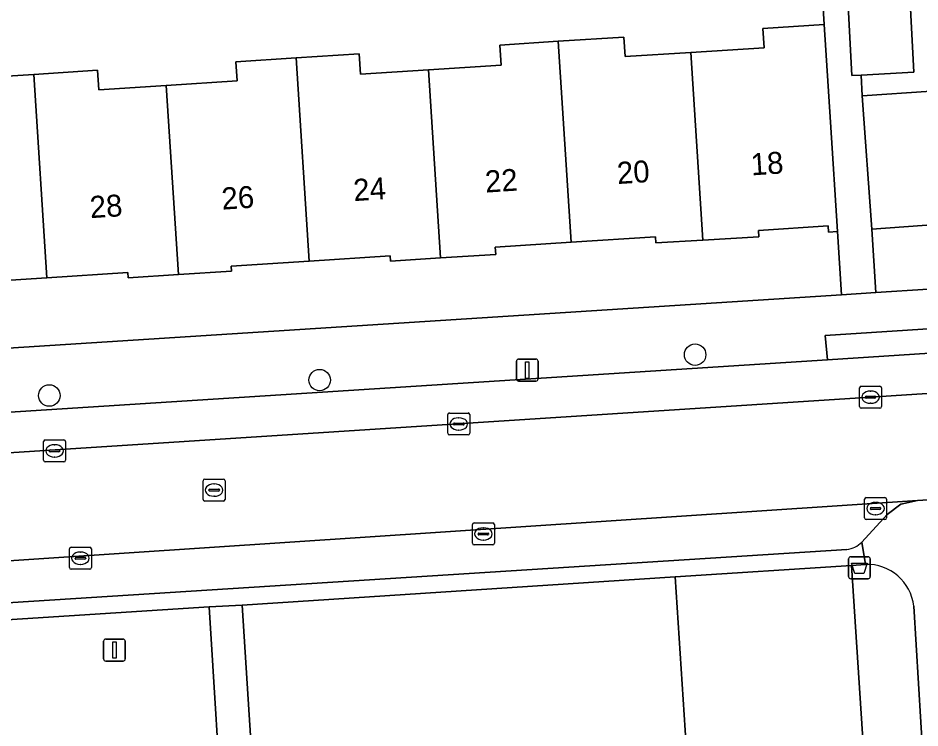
# Model space of a CAD drawing. Extents: x 159680 to 160786, y 387323 to 388340.
# Drawn here: x 160615.74 to 160656.83, y 387772 to 387804.34 of the extents above; entities that cross this region are included whole.
import ezdxf

# ---------------------------------------------------------------- set-up
doc = ezdxf.new("R2010")
doc.units = 0
for name, color, linetype in [('IMGEO_Afvalbak', 7, 'Continuous'), ('IMGEO_Boom', 7, 'Continuous'), ('IMGEO_Erf', 7, 'Continuous'), ('IMGEO_Groenvoorziening', 7, 'Continuous'), ('IMGEO_Kolk', 7, 'Continuous'), ('IMGEO_Lichtmast', 7, 'Continuous'), ('IMGEO_Pand', 7, 'Continuous'), ('IMGEO_Pand_nummerreeks', 7, 'Continuous'), ('IMGEO_Parkeervlak_open', 7, 'Continuous'), ('IMGEO_Rijbaan_lokaal_open', 7, 'Continuous'), ('IMGEO_Rioolput', 7, 'Continuous'), ('IMGEO_Voetpad_open', 7, 'Continuous')]:
    doc.layers.add(name, color=color, linetype=linetype)

msp = doc.modelspace()

# ---------------------------------------------------------------- linework, layer by layer
at = {"layer": 'IMGEO_Afvalbak'}
for p, q in [((160653.579, 387778.9), (160653.579, 387779.7)), ((160653.579, 387779.7), (160653.579, 387778.9)), ((160653.679, 387779.8), (160654.469, 387779.8)), ((160654.469, 387779.8), (160653.679, 387779.8)), ((160654.569, 387779.7), (160654.569, 387778.9)), ((160654.569, 387778.9), (160654.569, 387779.7)), ((160654.469, 387778.8), (160653.679, 387778.8)), ((160653.679, 387778.8), (160654.469, 387778.8))]:
    msp.add_line(p, q, dxfattribs=at)
msp.add_lwpolyline([(160653.722, 387779.514), (160654.426, 387779.514), (160654.277, 387779.044), (160653.871, 387779.044), (160653.722, 387779.514)], dxfattribs=at)
for centre, start, end in [((160653.679, 387779.7), 90, 180), ((160653.679, 387779.7), 90, 180), ((160654.469, 387779.7), 0, 90), ((160654.469, 387779.7), 360, 90), ((160653.679, 387778.9), 180, 270), ((160653.679, 387778.9), 180, 270), ((160654.469, 387778.9), 270, 0), ((160654.469, 387778.9), 270, 0)]:
    msp.add_arc(centre, 0.1, start, end, dxfattribs=at)
at = {"layer": 'IMGEO_Boom'}
for centre in [(160646.59, 387789.006), (160629.48, 387787.849), (160617.162, 387787.146)]:
    msp.add_circle(centre, 0.489, dxfattribs=at)
at = {"layer": 'IMGEO_Erf'}
for points in [[(160651.889, 387836.751), (160651.977, 387835.435), (160654.84, 387835.627), (160655.147, 387831.048), (160655.548, 387825.065), (160655.949, 387819.082), (160656.291, 387813.97), (160653.335, 387813.772), (160653.465, 387811.334), (160656.046, 387811.472), (160656.28, 387807.103), (160656.56, 387801.872), (160654.155, 387801.744), (160654.206, 387800.792), (160657.341, 387801.017), (160657.777, 387794.945), (160654.642, 387794.719), (160654.826, 387791.832), (160678.67, 387793.355)], [(160613.748, 387801.603), (160616.453, 387801.776), (160619.359, 387801.962), (160619.416, 387801.072), (160622.486, 387801.268), (160625.717, 387801.475), (160625.661, 387802.347), (160628.405, 387802.523), (160631.287, 387802.707), (160631.345, 387801.789), (160634.441, 387801.987), (160637.751, 387802.199), (160637.693, 387803.112), (160640.357, 387803.283), (160643.348, 387803.474), (160643.405, 387802.585), (160646.391, 387802.776), (160649.739, 387802.99), (160649.682, 387803.87), (160652.466, 387804.048), (160652.016, 387811.395)], [(160593.198, 387787.895), (160653.254, 387791.732), (160653.07, 387794.612), (160652.663, 387794.586), (160652.645, 387794.872), (160649.475, 387794.669), (160649.494, 387794.38), (160646.943, 387794.229), (160644.804, 387794.103), (160644.787, 387794.376), (160640.948, 387794.131), (160637.481, 387793.909), (160637.503, 387793.576), (160634.995, 387793.415), (160632.709, 387793.269), (160632.694, 387793.508), (160629.003, 387793.272), (160625.449, 387793.044), (160625.464, 387792.814), (160623.043, 387792.659), (160620.761, 387792.513), (160620.746, 387792.745), (160617.051, 387792.508), (160613.502, 387792.281)]]:
    msp.add_lwpolyline(points, dxfattribs=at)
at = {"layer": 'IMGEO_Groenvoorziening'}
for points in [[(160654.346, 387779.45), (160653.708, 387779.408), (160654.394, 387768.933), (160646.359, 387768.412), (160626.618, 387767.133), (160626.885, 387762.915), (160655.334, 387764.74)], [(160657.189, 387766.985), (160656.551, 387777.544)]]:
    msp.add_lwpolyline(points, dxfattribs=at)
for points in [[(160646.359, 387768.412), (160654.394, 387768.933), (160653.708, 387779.408), (160645.673, 387778.882)], [(160646.359, 387768.412), (160645.673, 387778.882), (160625.954, 387777.59), (160626.618, 387767.133)], [(160624.442, 387777.513), (160594.662, 387775.604), (160595.377, 387765.164), (160625.103, 387767.012)]]:
    msp.add_lwpolyline(points, close=True, dxfattribs=at)
msp.add_arc((160654.428, 387777.316), 2.135, 6.1185, 92.2012, dxfattribs=at)
at = {"layer": 'IMGEO_Kolk'}
for p, q in [((160654.085, 387786.644), (160654.085, 387787.496)), ((160654.16, 387787.57), (160655.012, 387787.57)), ((160655.086, 387787.496), (160655.086, 387786.644)), ((160654.344, 387787.064), (160654.344, 387787.076)), ((160654.387, 387787.113), (160654.785, 387787.113)), ((160654.573, 387787.35), (160654.598, 387787.35)), ((160654.828, 387787.076), (160654.828, 387787.064)), ((160654.782, 387787.027), (160654.384, 387787.027)), ((160654.596, 387786.79), (160654.571, 387786.79)), ((160635.317, 387785.423), (160635.317, 387786.275)), ((160635.392, 387786.349), (160636.244, 387786.349)), ((160636.318, 387786.275), (160636.318, 387785.423)), ((160655.012, 387786.57), (160654.16, 387786.57)), ((160635.576, 387785.843), (160635.576, 387785.855)), ((160635.619, 387785.892), (160636.017, 387785.892)), ((160635.805, 387786.129), (160635.83, 387786.129)), ((160636.06, 387785.855), (160636.06, 387785.843)), ((160636.014, 387785.806), (160635.616, 387785.806)), ((160635.828, 387785.569), (160635.803, 387785.569)), ((160616.904, 387784.196), (160616.904, 387785.048)), ((160616.979, 387785.122), (160617.831, 387785.122)), ((160617.905, 387785.048), (160617.905, 387784.196)), ((160636.244, 387785.349), (160635.392, 387785.349)), ((160617.163, 387784.616), (160617.163, 387784.628)), ((160617.601, 387784.579), (160617.203, 387784.579)), ((160617.206, 387784.665), (160617.604, 387784.665)), ((160617.392, 387784.902), (160617.417, 387784.902)), ((160617.647, 387784.628), (160617.647, 387784.616)), ((160617.415, 387784.342), (160617.39, 387784.342)), ((160617.831, 387784.122), (160616.979, 387784.122)), ((160654.31, 387781.571), (160654.31, 387782.423)), ((160654.385, 387782.497), (160655.237, 387782.497)), ((160654.798, 387782.277), (160654.823, 387782.277)), ((160655.311, 387782.423), (160655.311, 387781.571)), ((160654.569, 387781.991), (160654.569, 387782.003)), ((160655.007, 387781.954), (160654.609, 387781.954)), ((160654.612, 387782.04), (160655.01, 387782.04)), ((160654.821, 387781.717), (160654.796, 387781.717)), ((160655.053, 387782.003), (160655.053, 387781.991)), ((160636.515, 387781.339), (160637.367, 387781.339)), ((160655.237, 387781.497), (160654.385, 387781.497)), ((160636.44, 387780.413), (160636.44, 387781.265)), ((160636.742, 387780.882), (160637.14, 387780.882)), ((160636.928, 387781.119), (160636.953, 387781.119)), ((160637.441, 387781.265), (160637.441, 387780.413)), ((160636.699, 387780.833), (160636.699, 387780.845)), ((160637.137, 387780.796), (160636.739, 387780.796)), ((160636.951, 387780.559), (160636.926, 387780.559)), ((160637.183, 387780.845), (160637.183, 387780.833)), ((160618.078, 387779.307), (160618.078, 387780.159)), ((160618.153, 387780.233), (160619.005, 387780.233)), ((160619.079, 387780.159), (160619.079, 387779.307)), ((160637.367, 387780.339), (160636.515, 387780.339)), ((160618.337, 387779.727), (160618.337, 387779.739)), ((160618.775, 387779.69), (160618.377, 387779.69)), ((160618.38, 387779.776), (160618.778, 387779.776)), ((160618.566, 387780.013), (160618.591, 387780.013)), ((160618.821, 387779.739), (160618.821, 387779.727)), ((160618.589, 387779.453), (160618.564, 387779.453)), ((160619.005, 387779.233), (160618.153, 387779.233))]:
    msp.add_line(p, q, dxfattribs=at)
for points in [[(160654.085, 387786.644), (160654.085, 387787.496)], [(160654.16, 387787.57), (160655.012, 387787.57)], [(160655.086, 387787.496), (160655.086, 387786.644)], [(160635.317, 387785.423), (160635.317, 387786.275)], [(160635.392, 387786.349), (160636.244, 387786.349)], [(160636.318, 387786.275), (160636.318, 387785.423)], [(160655.012, 387786.57), (160654.16, 387786.57)], [(160616.904, 387784.196), (160616.904, 387785.048)], [(160616.979, 387785.122), (160617.831, 387785.122)], [(160617.905, 387785.048), (160617.905, 387784.196)], [(160636.244, 387785.349), (160635.392, 387785.349)], [(160617.831, 387784.122), (160616.979, 387784.122)], [(160654.31, 387781.571), (160654.31, 387782.423)], [(160654.385, 387782.497), (160655.237, 387782.497)], [(160655.311, 387782.423), (160655.311, 387781.571)], [(160636.515, 387781.339), (160637.367, 387781.339)], [(160655.237, 387781.497), (160654.385, 387781.497)], [(160636.44, 387780.413), (160636.44, 387781.265)], [(160637.441, 387781.265), (160637.441, 387780.413)], [(160618.078, 387779.307), (160618.078, 387780.159)], [(160618.153, 387780.233), (160619.005, 387780.233)], [(160619.079, 387780.159), (160619.079, 387779.307)], [(160637.367, 387780.339), (160636.515, 387780.339)], [(160619.005, 387779.233), (160618.153, 387779.233)]]:
    msp.add_lwpolyline(points, dxfattribs=at)
for centre, radius, start, end in [((160654.162, 387787.494), 0.0765, 91.552, 178.448), ((160654.162, 387787.494), 0.0765, 91.552, 178.448), ((160655.01, 387787.494), 0.0765, 1.552, 88.448), ((160655.01, 387787.494), 0.0765, 1.552, 88.448), ((160654.384, 387787.073), 0.0403, 85.8775, 175.7526), ((160654.381, 387787.063), 0.0366, 178.938, 274.7102), ((160654.785, 387787.07), 0.043, 264.8664, 352.4533), ((160654.789, 387787.075), 0.0386, 1.7309, 96.639), ((160654.162, 387786.646), 0.0765, 181.552, 268.448), ((160654.162, 387786.646), 0.0765, 181.552, 268.448), ((160655.01, 387786.646), 0.0765, 271.552, 358.448), ((160655.01, 387786.646), 0.0765, 271.552, 358.448), ((160635.394, 387786.273), 0.0765, 91.552, 178.448), ((160635.394, 387786.273), 0.0765, 91.552, 178.448), ((160636.242, 387786.273), 0.0765, 1.552, 88.448), ((160636.242, 387786.273), 0.0765, 1.552, 88.448), ((160635.616, 387785.852), 0.0403, 85.8775, 175.7526), ((160635.613, 387785.842), 0.0366, 178.938, 274.7102), ((160636.017, 387785.849), 0.043, 264.8664, 352.4533), ((160636.021, 387785.854), 0.0386, 1.7309, 96.639), ((160635.394, 387785.425), 0.0765, 181.552, 268.448), ((160635.394, 387785.425), 0.0765, 181.552, 268.448), ((160636.242, 387785.425), 0.0765, 271.552, 358.448), ((160636.242, 387785.425), 0.0765, 271.552, 358.448), ((160616.981, 387785.046), 0.0765, 91.552, 178.448), ((160616.981, 387785.046), 0.0765, 91.552, 178.448), ((160617.829, 387785.046), 0.0765, 1.552, 88.448), ((160617.829, 387785.046), 0.0765, 1.552, 88.448), ((160617.203, 387784.625), 0.0403, 85.8775, 175.7526), ((160617.2, 387784.615), 0.0366, 178.938, 274.7102), ((160617.604, 387784.622), 0.043, 264.8664, 352.4533), ((160617.608, 387784.627), 0.0386, 1.7309, 96.639), ((160616.981, 387784.198), 0.0765, 181.552, 268.448), ((160616.981, 387784.198), 0.0765, 181.552, 268.448), ((160617.829, 387784.198), 0.0765, 271.552, 358.448), ((160617.829, 387784.198), 0.0765, 271.552, 358.448), ((160654.387, 387782.421), 0.0765, 91.552, 178.448), ((160654.387, 387782.421), 0.0765, 91.552, 178.448), ((160655.235, 387782.421), 0.0765, 1.552, 88.448), ((160655.235, 387782.421), 0.0765, 1.552, 88.448), ((160654.609, 387782), 0.0403, 85.8775, 175.7526), ((160654.606, 387781.99), 0.0366, 178.938, 274.7102), ((160655.01, 387781.997), 0.043, 264.8664, 352.4533), ((160655.014, 387782.002), 0.0386, 1.7309, 96.639), ((160636.517, 387781.263), 0.0765, 91.552, 178.448), ((160636.517, 387781.263), 0.0765, 91.552, 178.448), ((160637.365, 387781.263), 0.0765, 1.552, 88.448), ((160637.365, 387781.263), 0.0765, 1.552, 88.448), ((160654.387, 387781.573), 0.0765, 181.552, 268.448), ((160654.387, 387781.573), 0.0765, 181.552, 268.448), ((160655.235, 387781.573), 0.0765, 271.552, 358.448), ((160655.235, 387781.573), 0.0765, 271.552, 358.448), ((160636.739, 387780.842), 0.0403, 85.8775, 175.7526), ((160637.144, 387780.844), 0.0386, 1.7309, 96.639), ((160636.736, 387780.832), 0.0366, 178.938, 274.7102), ((160637.14, 387780.839), 0.043, 264.8664, 352.4533), ((160618.155, 387780.157), 0.0765, 91.552, 178.448), ((160618.155, 387780.157), 0.0765, 91.552, 178.448), ((160619.003, 387780.157), 0.0765, 1.552, 88.448), ((160619.003, 387780.157), 0.0765, 1.552, 88.448), ((160636.517, 387780.415), 0.0765, 181.552, 268.448), ((160636.517, 387780.415), 0.0765, 181.552, 268.448), ((160637.365, 387780.415), 0.0765, 271.552, 358.448), ((160637.365, 387780.415), 0.0765, 271.552, 358.448), ((160618.377, 387779.736), 0.0403, 85.8775, 175.7526), ((160618.374, 387779.726), 0.0366, 178.938, 274.7102), ((160618.778, 387779.733), 0.043, 264.8664, 352.4533), ((160618.782, 387779.738), 0.0386, 1.7309, 96.639), ((160618.155, 387779.309), 0.0765, 181.552, 268.448), ((160618.155, 387779.309), 0.0765, 181.552, 268.448), ((160619.003, 387779.309), 0.0765, 271.552, 358.448), ((160619.003, 387779.309), 0.0765, 271.552, 358.448)]:
    msp.add_arc(centre, radius, start, end, dxfattribs=at)
for centre, major_axis, ratio, start_param, end_param in [((160654.572, 387787.07), (-0.387, 0.002), 0.722429, 4.712389, 7.853982), ((160654.597, 387787.07), (-0.39, 0.002), 0.717154, 1.570796, 4.712389), ((160635.804, 387785.849), (-0.387, 0.002), 0.722429, 4.712389, 7.853982), ((160635.829, 387785.849), (-0.39, 0.002), 0.717154, 1.570796, 4.712389), ((160617.391, 387784.622), (-0.387, 0.002), 0.722429, 4.712389, 7.853982), ((160617.416, 387784.622), (-0.39, 0.002), 0.717154, 1.570796, 4.712389), ((160654.797, 387781.997), (-0.387, 0.002), 0.722429, 4.712389, 7.853982), ((160654.822, 387781.997), (-0.39, 0.002), 0.717154, 1.570796, 4.712389), ((160636.927, 387780.839), (-0.387, 0.002), 0.722429, 4.712389, 7.853982), ((160636.952, 387780.839), (-0.39, 0.002), 0.717154, 1.570796, 4.712389), ((160618.565, 387779.733), (-0.387, 0.002), 0.722429, 4.712389, 7.853982), ((160618.59, 387779.733), (-0.39, 0.002), 0.717154, 1.570796, 4.712389)]:
    msp.add_ellipse(centre, major_axis=major_axis, ratio=ratio, start_param=start_param, end_param=end_param, dxfattribs=at)
at = {"layer": 'IMGEO_Lichtmast'}
for p, q in [((160638.445, 387787.903), (160638.445, 387788.703)), ((160638.445, 387788.703), (160638.445, 387787.903)), ((160638.545, 387788.803), (160639.335, 387788.803)), ((160639.335, 387788.803), (160638.545, 387788.803)), ((160639.435, 387788.703), (160639.435, 387787.903)), ((160639.435, 387787.903), (160639.435, 387788.703)), ((160639.335, 387787.803), (160638.545, 387787.803)), ((160638.545, 387787.803), (160639.335, 387787.803)), ((160619.636, 387775.15), (160619.636, 387775.95)), ((160619.636, 387775.95), (160619.636, 387775.15)), ((160619.736, 387776.05), (160620.526, 387776.05)), ((160620.526, 387776.05), (160619.736, 387776.05)), ((160620.626, 387775.95), (160620.626, 387775.15)), ((160620.626, 387775.15), (160620.626, 387775.95)), ((160620.526, 387775.05), (160619.736, 387775.05)), ((160619.736, 387775.05), (160620.526, 387775.05))]:
    msp.add_line(p, q, dxfattribs=at)
for points in [[(160638.865, 387788.678), (160639.015, 387788.678), (160639.015, 387787.928), (160638.865, 387787.928), (160638.865, 387788.678)], [(160620.056, 387775.925), (160620.206, 387775.925), (160620.206, 387775.175), (160620.056, 387775.175), (160620.056, 387775.925)]]:
    msp.add_lwpolyline(points, dxfattribs=at)
for centre, start, end in [((160638.545, 387788.703), 90, 180), ((160638.545, 387788.703), 90, 180), ((160639.335, 387788.703), 0, 90), ((160639.335, 387788.703), 360, 90), ((160638.545, 387787.903), 180, 270), ((160638.545, 387787.903), 180, 270), ((160639.335, 387787.903), 270, 0), ((160639.335, 387787.903), 270, 0), ((160619.736, 387775.95), 90, 180), ((160619.736, 387775.95), 90, 180), ((160620.526, 387775.95), 0, 90), ((160620.526, 387775.95), 360, 90), ((160619.736, 387775.15), 180, 270), ((160619.736, 387775.15), 180, 270), ((160620.526, 387775.15), 270, 0), ((160620.526, 387775.15), 270, 0)]:
    msp.add_arc(centre, 0.1, start, end, dxfattribs=at)
at = {"layer": 'IMGEO_Pand'}
for points in [[(160656.28, 387807.103), (160653.454, 387806.926), (160653.732, 387801.721), (160654.155, 387801.744), (160656.56, 387801.872)], [(160646.943, 387794.229), (160649.494, 387794.38), (160649.475, 387794.669), (160652.645, 387794.872), (160652.663, 387794.586), (160653.07, 387794.612), (160652.751, 387799.602), (160652.466, 387804.048), (160649.682, 387803.87), (160649.739, 387802.99), (160646.391, 387802.776)], [(160634.995, 387793.415), (160637.503, 387793.576), (160637.481, 387793.909), (160640.948, 387794.131), (160640.357, 387803.283), (160637.693, 387803.112), (160637.751, 387802.199), (160634.441, 387801.987)], [(160646.391, 387802.776), (160643.405, 387802.585), (160643.348, 387803.474), (160640.357, 387803.283), (160640.948, 387794.131), (160644.787, 387794.376), (160644.804, 387794.103), (160646.943, 387794.229)], [(160629.003, 387793.272), (160632.694, 387793.508), (160632.709, 387793.269), (160634.995, 387793.415), (160634.441, 387801.987), (160631.345, 387801.789), (160631.287, 387802.707), (160628.405, 387802.523)], [(160628.405, 387802.523), (160625.661, 387802.347), (160625.717, 387801.475), (160622.486, 387801.268), (160623.043, 387792.659), (160625.464, 387792.814), (160625.449, 387793.044), (160629.003, 387793.272)], [(160617.051, 387792.508), (160620.746, 387792.745), (160620.761, 387792.513), (160623.043, 387792.659), (160622.486, 387801.268), (160619.416, 387801.072), (160619.359, 387801.962), (160616.453, 387801.776)], [(160611.089, 387791.924), (160613.515, 387792.079), (160613.502, 387792.281), (160617.051, 387792.508), (160616.453, 387801.776), (160613.748, 387801.603), (160613.807, 387800.672), (160610.537, 387800.463)], [(160657.777, 387794.945), (160657.341, 387801.017), (160654.206, 387800.792), (160654.642, 387794.719)]]:
    msp.add_lwpolyline(points, close=True, dxfattribs=at)
at = {"layer": 'IMGEO_Parkeervlak_open'}
for points in [[(160658.449, 387789.155), (160652.629, 387788.778)], [(160652.629, 387788.778), (160510.507, 387779.675)], [(160507.598, 387777.573), (160675.04, 387788.393)], [(160654.183, 387780.465), (160655.334, 387781.726), (160655.957, 387782.201), (160656.729, 387782.366), (160595.613, 387778.305), (160507.548, 387772.845)], [(160510.328, 387771.028), (160653.503, 387780.136)]]:
    msp.add_lwpolyline(points, dxfattribs=at)
msp.add_arc((160653.395, 387781.227), 1.097, 275.6742, 315.9634, dxfattribs=at)
at = {"layer": 'IMGEO_Rijbaan_lokaal_open'}
for points in [[(160656.729, 387782.366), (160667.455, 387783.044), (160673.287, 387783.448), (160675.411, 387783.57), (160675.04, 387788.393), (160507.598, 387777.573), (160504.943, 387777.404)], [(160505.187, 387772.694), (160507.548, 387772.845), (160595.613, 387778.305), (160656.729, 387782.366)]]:
    msp.add_lwpolyline(points, dxfattribs=at)
at = {"layer": 'IMGEO_Rioolput'}
for p, q in [((160624.172, 387782.412), (160624.172, 387783.264)), ((160624.247, 387783.338), (160625.099, 387783.338)), ((160624.66, 387783.118), (160624.685, 387783.118)), ((160625.173, 387783.264), (160625.173, 387782.412)), ((160624.431, 387782.832), (160624.431, 387782.844)), ((160624.869, 387782.795), (160624.471, 387782.795)), ((160624.474, 387782.881), (160624.872, 387782.881)), ((160624.683, 387782.558), (160624.658, 387782.558)), ((160624.915, 387782.844), (160624.915, 387782.832)), ((160625.099, 387782.338), (160624.247, 387782.338))]:
    msp.add_line(p, q, dxfattribs=at)
for points in [[(160624.172, 387782.412), (160624.172, 387783.264)], [(160624.247, 387783.338), (160625.099, 387783.338)], [(160625.173, 387783.264), (160625.173, 387782.412)], [(160625.099, 387782.338), (160624.247, 387782.338)]]:
    msp.add_lwpolyline(points, dxfattribs=at)
for centre, radius, start, end in [((160624.249, 387783.262), 0.0765, 91.552, 178.448), ((160624.249, 387783.262), 0.0765, 91.552, 178.448), ((160625.097, 387783.262), 0.0765, 1.552, 88.448), ((160625.097, 387783.262), 0.0765, 1.552, 88.448), ((160624.471, 387782.841), 0.0403, 85.8775, 175.7526), ((160624.468, 387782.831), 0.0366, 178.938, 274.7102), ((160624.872, 387782.838), 0.043, 264.8664, 352.4533), ((160624.876, 387782.843), 0.0386, 1.7309, 96.639), ((160624.249, 387782.414), 0.0765, 181.552, 268.448), ((160624.249, 387782.414), 0.0765, 181.552, 268.448), ((160625.097, 387782.414), 0.0765, 271.552, 358.448), ((160625.097, 387782.414), 0.0765, 271.552, 358.448)]:
    msp.add_arc(centre, radius, start, end, dxfattribs=at)
for centre, major_axis, ratio, start_param, end_param in [((160624.659, 387782.838), (-0.387, 0.002), 0.722429, 4.712389, 7.853982), ((160624.684, 387782.838), (-0.39, 0.002), 0.717154, 1.570796, 4.712389)]:
    msp.add_ellipse(centre, major_axis=major_axis, ratio=ratio, start_param=start_param, end_param=end_param, dxfattribs=at)
at = {"layer": 'IMGEO_Voetpad_open'}
for points in [[(160652.016, 387811.395), (160652.466, 387804.048), (160652.751, 387799.602), (160653.07, 387794.612), (160653.254, 387791.732), (160654.826, 387791.832), (160654.642, 387794.719), (160654.206, 387800.792), (160654.155, 387801.744), (160653.732, 387801.721), (160653.454, 387806.926)], [(160683.617, 387793.636), (160678.67, 387793.355), (160654.826, 387791.832), (160653.254, 387791.732), (160593.198, 387787.895), (160592.411, 387787.845), (160591.618, 387787.794), (160531.447, 387783.951), (160530.037, 387783.861), (160529.842, 387783.849), (160519.612, 387783.82), (160506.129, 387784.42), (160506.008, 387784.442), (160504.943, 387777.404), (160507.598, 387777.573)], [(160510.507, 387779.675), (160652.629, 387788.778), (160652.516, 387789.884), (160658.373, 387790.256), (160658.449, 387789.155), (160672.043, 387790.022)], [(160658.078, 387779.519), (160662.958, 387779.811), (160667.627, 387780.123), (160667.575, 387780.905), (160667.487, 387782.27), (160667.455, 387783.044), (160656.729, 387782.366), (160655.957, 387782.201), (160655.334, 387781.726), (160654.183, 387780.465), (160654.346, 387779.45)], [(160507.548, 387772.845), (160507.72, 387770.127), (160512.363, 387770.465), (160529.013, 387771.463), (160530.621, 387771.372), (160560.433, 387773.331), (160561.943, 387773.556), (160593.164, 387775.511), (160594.662, 387775.604), (160624.442, 387777.513), (160625.954, 387777.59), (160645.673, 387778.882), (160653.708, 387779.408), (160654.346, 387779.45), (160654.183, 387780.465)], [(160653.503, 387780.136), (160510.328, 387771.028)], [(160656.551, 387777.544), (160657.189, 387766.985)]]:
    msp.add_lwpolyline(points, dxfattribs=at)
for points in [[(160652.629, 387788.778), (160658.449, 387789.155), (160658.373, 387790.256), (160652.516, 387789.884)], [(160625.954, 387777.59), (160624.442, 387777.513), (160625.103, 387767.012), (160625.364, 387762.851), (160626.885, 387762.915), (160626.618, 387767.133)]]:
    msp.add_lwpolyline(points, close=True, dxfattribs=at)
for centre, radius, start, end in [((160653.395, 387781.227), 1.097, 275.6742, 315.9634), ((160654.428, 387777.316), 2.135, 6.1185, 92.2012)]:
    msp.add_arc(centre, radius, start, end, dxfattribs=at)

# ---------------------------------------------------------------- texts
at = {"layer": 'IMGEO_Pand_nummerreeks'}
for s, p in [('18', (160649.156, 387797.172)), ('20', (160643.06, 387796.777)), ('22', (160637.048, 387796.388)), ('24', (160631.046, 387796)), ('26', (160625.041, 387795.611)), ('28', (160619.038, 387795.223))]:
    msp.add_text(s, height=1, rotation=3.7024, dxfattribs=at).set_placement(p)

doc.saveas('drawing.dxf')
